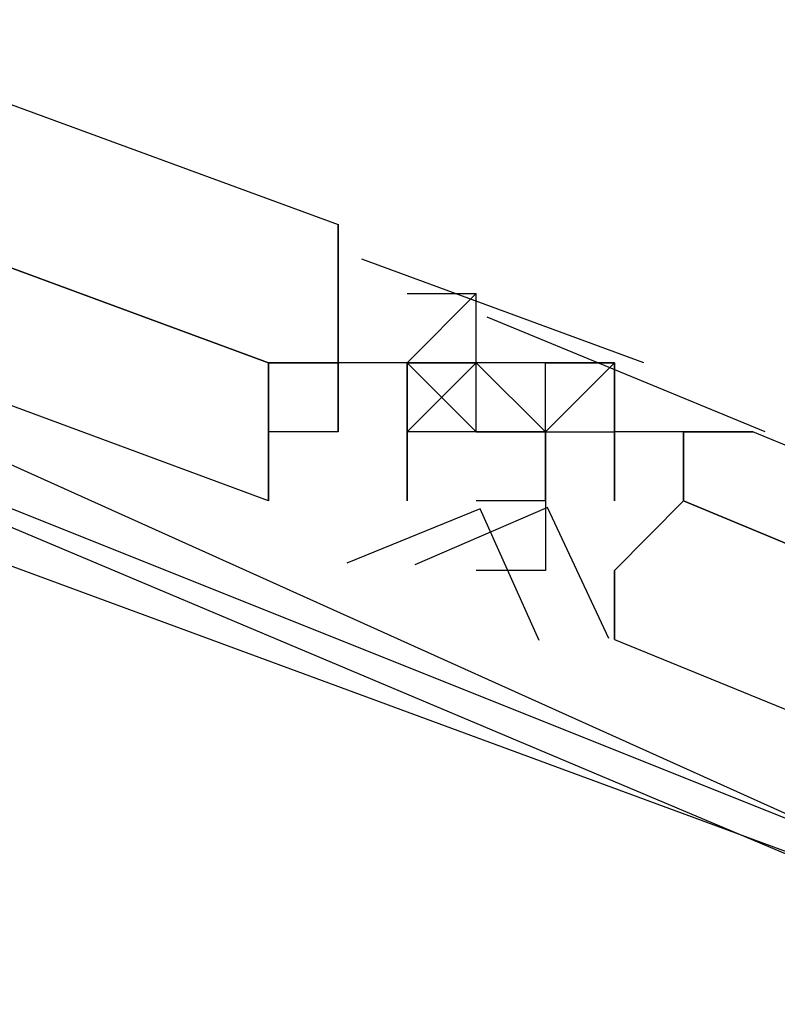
# Model space of a CAD drawing. Header units: feet. Extents: x -79 to 198, y -22 to 181.
# Tile 960 of 982: x 126.885 to 127.031, y 146.601 to 146.791. Entities that reach past the tile are written whole.
import ezdxf

# ---------------------------------------------------------------- set-up
doc = ezdxf.new("R2010")
doc.units = ezdxf.units.FT
doc.layers.add('A-LINEA', color=7, linetype='CONTINUOUS')

msp = doc.modelspace()

# ---------------------------------------------------------------- linework, layer by layer
at = {"layer": 'A-LINEA'}
for p, q in [((126.9467, 146.7511), (126.9467, 146.7511)), ((126.9467, 146.7511), (126.9467, 146.7511)), ((126.9467, 146.7511), (126.9467, 146.7511)), ((126.9467, 146.7511), (126.9467, 146.7511)), ((126.9512, 146.7445), (127.0056, 146.7245)), ((126.9512, 146.7445), (127.0056, 146.7245)), ((126.9467, 146.7378), (126.9467, 146.7378)), ((126.9467, 146.7378), (126.9467, 146.7378)), ((126.9467, 146.7244), (126.9467, 146.7378)), ((126.9467, 146.7378), (126.9467, 146.7378)), ((126.9467, 146.7378), (126.9467, 146.7378)), ((126.9467, 146.7378), (126.9467, 146.7378)), ((126.9467, 146.7378), (126.9467, 146.7378)), ((126.9467, 146.7378), (126.9467, 146.7378)), ((126.9467, 146.7378), (126.9467, 146.7378)), ((126.9467, 146.7378), (126.9467, 146.7378)), ((126.9467, 146.7378), (126.9467, 146.7378)), ((126.9467, 146.7378), (126.9467, 146.7378)), ((126.9467, 146.7244), (126.9467, 146.7378)), ((126.9467, 146.7244), (126.9467, 146.7378)), ((126.9467, 146.7378), (126.9467, 146.7378)), ((126.9467, 146.7378), (126.9467, 146.7378)), ((126.9467, 146.7378), (126.9467, 146.7378)), ((126.9467, 146.7378), (126.9467, 146.7378)), ((126.9467, 146.7378), (126.9467, 146.7378)), ((126.9467, 146.7378), (126.9467, 146.7378)), ((126.9467, 146.7378), (126.9467, 146.7378)), ((126.9467, 146.7378), (126.9467, 146.7378)), ((126.9467, 146.7244), (126.9467, 146.7378)), ((126.9467, 146.7378), (126.9467, 146.7378)), ((126.9467, 146.7378), (126.9467, 146.7378)), ((126.9467, 146.7378), (126.9467, 146.7378)), ((126.9467, 146.7378), (126.9467, 146.7378)), ((126.9467, 146.7378), (126.9467, 146.7378)), ((126.9467, 146.7378), (126.9467, 146.7378)), ((126.9467, 146.7378), (126.9467, 146.7378)), ((126.9467, 146.7378), (126.9467, 146.7378)), ((126.9467, 146.7378), (126.9467, 146.7378)), ((126.9467, 146.7244), (126.9467, 146.7378)), ((126.9467, 146.7244), (126.9467, 146.7378)), ((126.9467, 146.7378), (126.9467, 146.7378)), ((126.9467, 146.7378), (126.9467, 146.7378)), ((126.9467, 146.7378), (126.9467, 146.7378)), ((126.9467, 146.7378), (126.9467, 146.7378)), ((126.9467, 146.7378), (126.9467, 146.7378)), ((126.9467, 146.7378), (126.9467, 146.7378)), ((126.96, 146.7378), (126.96, 146.7378)), ((126.96, 146.7378), (126.96, 146.7378)), ((126.96, 146.7378), (126.96, 146.7378)), ((126.96, 146.7378), (126.96, 146.7378)), ((126.96, 146.7378), (126.96, 146.7378)), ((126.96, 146.7378), (126.96, 146.7378)), ((126.96, 146.7378), (126.96, 146.7378)), ((126.96, 146.7378), (126.96, 146.7378)), ((126.96, 146.7378), (126.9733, 146.7378)), ((126.96, 146.7378), (126.96, 146.7378)), ((126.96, 146.7378), (126.96, 146.7378)), ((126.96, 146.7378), (126.96, 146.7378)), ((126.96, 146.7378), (126.96, 146.7378)), ((126.96, 146.7378), (126.96, 146.7378)), ((126.96, 146.7378), (126.96, 146.7378)), ((126.96, 146.7378), (126.96, 146.7378)), ((126.96, 146.7378), (126.96, 146.7378)), ((126.96, 146.7378), (126.96, 146.7378)), ((126.96, 146.7378), (126.9733, 146.7378)), ((126.96, 146.7378), (126.96, 146.7378)), ((126.9733, 146.7244), (126.9733, 146.7378)), ((126.9733, 146.7378), (126.9733, 146.7378)), ((126.9733, 146.7378), (126.9733, 146.7378)), ((126.9733, 146.7378), (126.9733, 146.7378)), ((126.9733, 146.7378), (126.9733, 146.7378)), ((126.9733, 146.7378), (126.9733, 146.7378)), ((126.9733, 146.7378), (126.9733, 146.7378)), ((126.9733, 146.7378), (126.9733, 146.7378)), ((126.9733, 146.7244), (126.9733, 146.7378)), ((126.9733, 146.7378), (126.9733, 146.7378)), ((126.9733, 146.7378), (126.9733, 146.7378)), ((126.9733, 146.7378), (126.9733, 146.7378)), ((126.9733, 146.7378), (126.9733, 146.7378)), ((126.9733, 146.7378), (126.9733, 146.7378)), ((126.9733, 146.7378), (126.9733, 146.7378)), ((126.9733, 146.7378), (126.9733, 146.7378)), ((126.9754, 146.7333), (127.029, 146.7112)), ((126.9754, 146.7333), (127.029, 146.7112)), ((126.9333, 146.7244), (126.9333, 146.7244)), ((126.9333, 146.7244), (126.9333, 146.7244)), ((126.9333, 146.7244), (126.9333, 146.7244)), ((126.9333, 146.7244), (126.9333, 146.7244)), ((126.9333, 146.7244), (126.9333, 146.7244)), ((126.9333, 146.7244), (126.9333, 146.7244)), ((126.9467, 146.7111), (126.9467, 146.7244)), ((126.9467, 146.7244), (126.9467, 146.7244)), ((126.9467, 146.7244), (126.9467, 146.7244)), ((126.9467, 146.7244), (126.9467, 146.7244)), ((126.9467, 146.7111), (126.9467, 146.7244)), ((126.9467, 146.7244), (126.9467, 146.7244)), ((126.9467, 146.7244), (126.9467, 146.7111)), ((126.9467, 146.7244), (126.9467, 146.7244)), ((126.9467, 146.7244), (126.9467, 146.7244)), ((126.96, 146.7244), (126.9467, 146.7244)), ((126.96, 146.7244), (126.9467, 146.7244)), ((126.9467, 146.7244), (126.9467, 146.7244)), ((126.9467, 146.7244), (126.9467, 146.7244)), ((126.9467, 146.7244), (126.9467, 146.7244)), ((126.9467, 146.7244), (126.9467, 146.7244)), ((126.9467, 146.7244), (126.9467, 146.7244)), ((126.9467, 146.7244), (126.9467, 146.7244)), ((126.9467, 146.7244), (126.9467, 146.7244)), ((126.9467, 146.7244), (126.9467, 146.7244)), ((126.9467, 146.7244), (126.9467, 146.7244)), ((126.9467, 146.7244), (126.9467, 146.7244)), ((126.9467, 146.7111), (126.9467, 146.7244)), ((126.9467, 146.7244), (126.9467, 146.7244)), ((126.9467, 146.7244), (126.9467, 146.7244)), ((126.9467, 146.7244), (126.9467, 146.7244)), ((126.9467, 146.7111), (126.9467, 146.7244)), ((126.9467, 146.7244), (126.9467, 146.7244)), ((126.9467, 146.7244), (126.9467, 146.7111)), ((126.9467, 146.7244), (126.9467, 146.7244)), ((126.9467, 146.7244), (126.9467, 146.7244)), ((126.96, 146.7244), (126.9467, 146.7244)), ((126.96, 146.7244), (126.9467, 146.7244)), ((126.9467, 146.7244), (126.9467, 146.7244)), ((126.9467, 146.7244), (126.9467, 146.7244)), ((126.9467, 146.7244), (126.9467, 146.7244)), ((126.9467, 146.7244), (126.9467, 146.7244)), ((126.9467, 146.7244), (126.9467, 146.7244)), ((126.9467, 146.7244), (126.9467, 146.7244)), ((126.9467, 146.7244), (126.9467, 146.7244)), ((126.9467, 146.7244), (126.9467, 146.7244)), ((126.9467, 146.7244), (126.9467, 146.7244)), ((126.9467, 146.7244), (126.9467, 146.7244)), ((126.96, 146.7244), (126.96, 146.7244)), ((126.96, 146.7244), (126.96, 146.7244)), ((126.96, 146.7244), (126.96, 146.7244)), ((126.96, 146.7244), (126.96, 146.7244)), ((126.96, 146.7244), (126.96, 146.7111)), ((126.9733, 146.7244), (126.96, 146.7111)), ((126.9733, 146.7111), (126.96, 146.7244)), ((126.9733, 146.7244), (126.96, 146.7244)), ((126.96, 146.7244), (126.96, 146.7244)), ((126.96, 146.7244), (126.96, 146.7244)), ((126.9733, 146.7244), (126.96, 146.7244)), ((126.96, 146.7244), (126.96, 146.7244)), ((126.96, 146.7244), (126.96, 146.7244)), ((126.9733, 146.7244), (126.96, 146.7244)), ((126.96, 146.7244), (126.96, 146.7244)), ((126.96, 146.7244), (126.96, 146.7244)), ((126.96, 146.7244), (126.96, 146.7244)), ((126.9733, 146.7244), (126.96, 146.7244)), ((126.96, 146.7244), (126.96, 146.7244)), ((126.96, 146.7244), (126.96, 146.7244)), ((126.96, 146.7244), (126.96, 146.7244)), ((126.96, 146.7111), (126.96, 146.7244)), ((126.96, 146.7244), (126.96, 146.7244)), ((126.96, 146.7244), (126.96, 146.7244)), ((126.96, 146.7244), (126.96, 146.7244)), ((126.96, 146.7244), (126.96, 146.7244)), ((126.96, 146.7244), (126.96, 146.7244)), ((126.96, 146.7244), (126.96, 146.7244)), ((126.96, 146.7244), (126.96, 146.7244)), ((126.96, 146.7244), (126.96, 146.7244)), ((126.96, 146.7244), (126.96, 146.7244)), ((126.96, 146.7244), (126.96, 146.7244)), ((126.96, 146.7244), (126.96, 146.7244)), ((126.96, 146.7244), (126.96, 146.7244)), ((126.96, 146.7244), (126.96, 146.7244)), ((126.96, 146.7244), (126.96, 146.7244)), ((126.96, 146.7244), (126.96, 146.7244)), ((126.96, 146.7244), (126.96, 146.7244)), ((126.96, 146.7244), (126.9733, 146.7244)), ((126.96, 146.7244), (126.9733, 146.7244)), ((126.96, 146.7244), (126.9733, 146.7244)), ((126.96, 146.7244), (126.96, 146.7244)), ((126.96, 146.7244), (126.96, 146.7244)), ((126.96, 146.7244), (126.96, 146.7244)), ((126.96, 146.7244), (126.96, 146.7244)), ((126.96, 146.7244), (126.96, 146.7111)), ((126.9733, 146.7244), (126.96, 146.7111)), ((126.9733, 146.7111), (126.96, 146.7244)), ((126.9733, 146.7244), (126.96, 146.7244)), ((126.96, 146.7244), (126.96, 146.7244)), ((126.96, 146.7244), (126.96, 146.7244)), ((126.9733, 146.7244), (126.96, 146.7244)), ((126.96, 146.7244), (126.96, 146.7244)), ((126.96, 146.7244), (126.96, 146.7244)), ((126.9733, 146.7244), (126.96, 146.7244)), ((126.96, 146.7244), (126.96, 146.7244)), ((126.96, 146.7244), (126.96, 146.7244)), ((126.96, 146.7244), (126.96, 146.7244)), ((126.9733, 146.7244), (126.96, 146.7244)), ((126.96, 146.7244), (126.96, 146.7244)), ((126.96, 146.7244), (126.96, 146.7244)), ((126.96, 146.7244), (126.96, 146.7244)), ((126.96, 146.7111), (126.96, 146.7244)), ((126.96, 146.7244), (126.96, 146.7244)), ((126.96, 146.7244), (126.96, 146.7244)), ((126.96, 146.7244), (126.96, 146.7244)), ((126.96, 146.7244), (126.96, 146.7244)), ((126.96, 146.7244), (126.96, 146.7244)), ((126.96, 146.7244), (126.96, 146.7244)), ((126.96, 146.7244), (126.96, 146.7244)), ((126.96, 146.7244), (126.96, 146.7244)), ((126.96, 146.7244), (126.96, 146.7244)), ((126.96, 146.7244), (126.96, 146.7244)), ((126.96, 146.7244), (126.96, 146.7244)), ((126.96, 146.7244), (126.96, 146.7244)), ((126.96, 146.7244), (126.96, 146.7244)), ((126.96, 146.7244), (126.96, 146.7244)), ((126.96, 146.7244), (126.96, 146.7244)), ((126.96, 146.7244), (126.96, 146.7244)), ((126.96, 146.7244), (126.9733, 146.7244)), ((126.96, 146.7244), (126.9733, 146.7244)), ((126.96, 146.7244), (126.9733, 146.7244)), ((126.9733, 146.7244), (126.9733, 146.7244)), ((126.9733, 146.7244), (126.9733, 146.7244)), ((126.9733, 146.7244), (126.9733, 146.7244)), ((126.9733, 146.7244), (126.9733, 146.7244)), ((126.9733, 146.7244), (126.9733, 146.7244)), ((126.9733, 146.7244), (126.9733, 146.7244)), ((126.9733, 146.7244), (126.9733, 146.7244)), ((126.9733, 146.7244), (126.9733, 146.7244)), ((126.9733, 146.7244), (126.9733, 146.7244)), ((126.9733, 146.7244), (126.9733, 146.7244)), ((126.9733, 146.7244), (126.9733, 146.7244)), ((126.9733, 146.7244), (126.9733, 146.7244)), ((126.9733, 146.7244), (126.9733, 146.7244)), ((126.9733, 146.7244), (126.9733, 146.7244)), ((126.9733, 146.7244), (126.9733, 146.7244)), ((126.9733, 146.7244), (126.9733, 146.7244)), ((126.9733, 146.7244), (126.9733, 146.7244)), ((126.9733, 146.7244), (126.9733, 146.7244)), ((126.9733, 146.7244), (126.9733, 146.7244)), ((126.9867, 146.7244), (126.9733, 146.7244)), ((126.9867, 146.7244), (126.9733, 146.7244)), ((126.9733, 146.7244), (126.9733, 146.7244)), ((126.9733, 146.7244), (126.9733, 146.7244)), ((126.9733, 146.7244), (126.9733, 146.7244)), ((126.9733, 146.7244), (126.9733, 146.7244)), ((126.9733, 146.7244), (126.9733, 146.7244)), ((126.9733, 146.7244), (126.9733, 146.7244)), ((126.9733, 146.7244), (126.9733, 146.7244)), ((126.9733, 146.7244), (126.9733, 146.7244)), ((126.9733, 146.7244), (126.9733, 146.7244)), ((126.9733, 146.7111), (126.9733, 146.7244)), ((126.9733, 146.7244), (126.9733, 146.7244)), ((126.9733, 146.7244), (126.9733, 146.7244)), ((126.9867, 146.7244), (126.9733, 146.7244)), ((126.9733, 146.7244), (126.9733, 146.7244)), ((126.9733, 146.7244), (126.9733, 146.7244)), ((126.9733, 146.7244), (126.9733, 146.7244)), ((126.9733, 146.7244), (126.9733, 146.7244)), ((126.9733, 146.7244), (126.9733, 146.7244)), ((126.9733, 146.7244), (126.9733, 146.7244)), ((126.9733, 146.7244), (126.9733, 146.7244)), ((126.9733, 146.7244), (126.9733, 146.7244)), ((126.9733, 146.7244), (126.9733, 146.7244)), ((126.9733, 146.7244), (126.9733, 146.7244)), ((126.9733, 146.7244), (126.9733, 146.7244)), ((126.9733, 146.7244), (126.9733, 146.7244)), ((126.9733, 146.7244), (126.9733, 146.7244)), ((126.9733, 146.7244), (126.9733, 146.7244)), ((126.9733, 146.7244), (126.9733, 146.7244)), ((126.9733, 146.7244), (126.9733, 146.7244)), ((126.9733, 146.7244), (126.9733, 146.7244)), ((126.9733, 146.7244), (126.9733, 146.7244)), ((126.9733, 146.7244), (126.9733, 146.7244)), ((126.9733, 146.7244), (126.9733, 146.7244)), ((126.9733, 146.7244), (126.9733, 146.7244)), ((126.9733, 146.7244), (126.9733, 146.7244)), ((126.9733, 146.7244), (126.9733, 146.7244)), ((126.9733, 146.7244), (126.9733, 146.7244)), ((126.9733, 146.7244), (126.9733, 146.7244)), ((126.9733, 146.7244), (126.9733, 146.7244)), ((126.9733, 146.7244), (126.9733, 146.7244)), ((126.9733, 146.7244), (126.9733, 146.7244)), ((126.9733, 146.7244), (126.9733, 146.7244)), ((126.9733, 146.7244), (126.9733, 146.7244)), ((126.9733, 146.7244), (126.9733, 146.7244)), ((126.9733, 146.7244), (126.9733, 146.7244)), ((126.9733, 146.7244), (126.9733, 146.7244)), ((126.9733, 146.7244), (126.9733, 146.7244)), ((126.9733, 146.7244), (126.9733, 146.7244)), ((126.9733, 146.7244), (126.9733, 146.7244)), ((126.9733, 146.7244), (126.9733, 146.7244)), ((126.9733, 146.7244), (126.9733, 146.7244)), ((126.9733, 146.7244), (126.9733, 146.7244)), ((126.9867, 146.7244), (126.9733, 146.7244)), ((126.9867, 146.7244), (126.9733, 146.7244)), ((126.9733, 146.7244), (126.9733, 146.7244)), ((126.9733, 146.7244), (126.9733, 146.7244)), ((126.9733, 146.7244), (126.9733, 146.7244)), ((126.9733, 146.7244), (126.9733, 146.7244)), ((126.9733, 146.7244), (126.9733, 146.7244)), ((126.9733, 146.7244), (126.9733, 146.7244)), ((126.9733, 146.7244), (126.9733, 146.7244)), ((126.9733, 146.7244), (126.9733, 146.7244)), ((126.9733, 146.7244), (126.9733, 146.7244)), ((126.9733, 146.7111), (126.9733, 146.7244)), ((126.9733, 146.7244), (126.9733, 146.7244)), ((126.9733, 146.7244), (126.9733, 146.7244)), ((126.9867, 146.7244), (126.9733, 146.7244)), ((126.9733, 146.7244), (126.9733, 146.7244)), ((126.9733, 146.7244), (126.9733, 146.7244)), ((126.9733, 146.7244), (126.9733, 146.7244)), ((126.9733, 146.7244), (126.9733, 146.7244)), ((126.9733, 146.7244), (126.9733, 146.7244)), ((126.9733, 146.7244), (126.9733, 146.7244)), ((126.9733, 146.7244), (126.9733, 146.7244)), ((126.9733, 146.7244), (126.9733, 146.7244)), ((126.9733, 146.7244), (126.9733, 146.7244)), ((126.9733, 146.7244), (126.9733, 146.7244)), ((126.9733, 146.7244), (126.9733, 146.7244)), ((126.9733, 146.7244), (126.9733, 146.7244)), ((126.9733, 146.7244), (126.9733, 146.7244)), ((126.9733, 146.7244), (126.9733, 146.7244)), ((126.9733, 146.7244), (126.9733, 146.7244)), ((126.9733, 146.7244), (126.9733, 146.7244)), ((126.9733, 146.7244), (126.9733, 146.7244)), ((126.9733, 146.7244), (126.9733, 146.7244)), ((126.9733, 146.7244), (126.9733, 146.7244)), ((126.9733, 146.7244), (126.9733, 146.7244)), ((126.9867, 146.7111), (126.9867, 146.7244)), ((126.9867, 146.7244), (126.9867, 146.7244)), ((126.9867, 146.7244), (127, 146.7244)), ((126.9867, 146.7244), (126.9867, 146.7244)), ((126.9867, 146.7244), (126.9867, 146.7244)), ((126.9867, 146.7244), (126.9867, 146.7244)), ((126.9867, 146.7244), (126.9867, 146.7244)), ((126.9867, 146.7244), (126.9867, 146.7244)), ((126.9867, 146.7244), (126.9867, 146.7244)), ((126.9867, 146.7244), (126.9867, 146.7244)), ((126.9867, 146.7244), (126.9867, 146.7244)), ((126.9867, 146.7244), (126.9867, 146.7244)), ((126.9867, 146.7244), (126.9867, 146.7244)), ((126.9867, 146.7244), (126.9867, 146.7244)), ((126.9867, 146.7244), (126.9867, 146.7244)), ((126.9867, 146.7244), (126.9867, 146.7244)), ((126.9867, 146.7244), (126.9867, 146.7244)), ((126.9867, 146.7244), (126.9867, 146.7244)), ((126.9867, 146.7244), (126.9867, 146.7244)), ((126.9867, 146.7244), (126.9867, 146.7244)), ((126.9867, 146.7244), (126.9867, 146.7244)), ((126.9867, 146.7244), (126.9867, 146.7244)), ((126.9867, 146.7244), (126.9867, 146.7244)), ((126.9867, 146.7244), (126.9867, 146.7244)), ((126.9867, 146.7244), (126.9867, 146.7244)), ((126.9867, 146.7244), (126.9867, 146.7244)), ((126.9867, 146.7244), (126.9867, 146.7244)), ((126.9867, 146.7244), (126.9867, 146.7244)), ((127, 146.7244), (126.9867, 146.7244)), ((126.9867, 146.7244), (126.9867, 146.7244)), ((126.9867, 146.7244), (126.9867, 146.7244)), ((126.9867, 146.7244), (126.9867, 146.7244)), ((126.9867, 146.7244), (126.9867, 146.7244)), ((126.9867, 146.7244), (126.9867, 146.7244)), ((126.9867, 146.7244), (126.9867, 146.7244)), ((126.9867, 146.7244), (126.9867, 146.7244)), ((126.9867, 146.7244), (126.9867, 146.7244)), ((126.9867, 146.7244), (126.9867, 146.7244)), ((126.9867, 146.7244), (126.9867, 146.7244)), ((126.9867, 146.7244), (126.9867, 146.7244)), ((126.9867, 146.7244), (126.9867, 146.7244)), ((126.9867, 146.7244), (126.9867, 146.7244)), ((126.9867, 146.7111), (126.9867, 146.7244)), ((126.9867, 146.7244), (126.9867, 146.7244)), ((126.9867, 146.7244), (127, 146.7244)), ((126.9867, 146.7244), (126.9867, 146.7244)), ((126.9867, 146.7244), (126.9867, 146.7244)), ((126.9867, 146.7244), (126.9867, 146.7244)), ((126.9867, 146.7244), (126.9867, 146.7244)), ((126.9867, 146.7244), (126.9867, 146.7244)), ((126.9867, 146.7244), (126.9867, 146.7244)), ((126.9867, 146.7244), (126.9867, 146.7244)), ((126.9867, 146.7244), (126.9867, 146.7244)), ((126.9867, 146.7244), (126.9867, 146.7244)), ((126.9867, 146.7244), (126.9867, 146.7244)), ((126.9867, 146.7244), (126.9867, 146.7244)), ((126.9867, 146.7244), (126.9867, 146.7244)), ((126.9867, 146.7244), (126.9867, 146.7244)), ((126.9867, 146.7244), (126.9867, 146.7244)), ((126.9867, 146.7244), (126.9867, 146.7244)), ((126.9867, 146.7244), (126.9867, 146.7244)), ((126.9867, 146.7244), (126.9867, 146.7244)), ((126.9867, 146.7244), (126.9867, 146.7244)), ((126.9867, 146.7244), (126.9867, 146.7244)), ((126.9867, 146.7244), (126.9867, 146.7244)), ((126.9867, 146.7244), (126.9867, 146.7244)), ((126.9867, 146.7244), (126.9867, 146.7244)), ((126.9867, 146.7244), (126.9867, 146.7244)), ((126.9867, 146.7244), (126.9867, 146.7244)), ((126.9867, 146.7244), (126.9867, 146.7244)), ((127, 146.7244), (126.9867, 146.7244)), ((126.9867, 146.7244), (126.9867, 146.7244)), ((126.9867, 146.7244), (126.9867, 146.7244)), ((126.9867, 146.7244), (126.9867, 146.7244)), ((126.9867, 146.7244), (126.9867, 146.7244)), ((126.9867, 146.7244), (126.9867, 146.7244)), ((126.9867, 146.7244), (126.9867, 146.7244)), ((126.9867, 146.7244), (126.9867, 146.7244)), ((126.9867, 146.7244), (126.9867, 146.7244)), ((126.9867, 146.7244), (126.9867, 146.7244)), ((126.9867, 146.7244), (126.9867, 146.7244)), ((126.9867, 146.7244), (126.9867, 146.7244)), ((126.9867, 146.7244), (126.9867, 146.7244)), ((126.9867, 146.7244), (126.9867, 146.7244)), ((127, 146.7244), (127, 146.7244)), ((127, 146.7244), (127, 146.7244)), ((127, 146.7244), (127, 146.7111)), ((127, 146.7244), (127, 146.7244)), ((127, 146.7244), (127, 146.7244)), ((127, 146.7244), (127, 146.7244)), ((127, 146.7244), (127, 146.7244)), ((127, 146.7244), (127, 146.7244)), ((127, 146.7244), (127, 146.7244)), ((127, 146.7244), (127, 146.7244)), ((127, 146.7244), (127, 146.7244)), ((127, 146.7244), (127, 146.7244)), ((127, 146.7244), (127, 146.7244)), ((127, 146.7244), (127, 146.7111)), ((127, 146.7244), (127, 146.7244)), ((127, 146.7244), (127, 146.7244)), ((127, 146.7244), (127, 146.7244)), ((127, 146.7244), (127, 146.7244)), ((127, 146.7244), (127, 146.7244)), ((127, 146.7244), (127, 146.7244)), ((127, 146.7244), (127, 146.7244)), ((127, 146.7244), (127, 146.7244)), ((126.9333, 146.7111), (126.9333, 146.7111)), ((126.9333, 146.7111), (126.9333, 146.7111)), ((126.9333, 146.7111), (126.9333, 146.7111)), ((126.9333, 146.7111), (126.9333, 146.7111)), ((126.9333, 146.7111), (126.9333, 146.7111)), ((126.9333, 146.7111), (126.9333, 146.7111)), ((126.9467, 146.7111), (126.9333, 146.7111)), ((126.9467, 146.7111), (126.9333, 146.7111)), ((126.9333, 146.7111), (126.9333, 146.6978)), ((126.9333, 146.7111), (126.9333, 146.7111)), ((126.9333, 146.7111), (126.9333, 146.7111)), ((126.9333, 146.7111), (126.9333, 146.7111)), ((126.9333, 146.7111), (126.9333, 146.7111)), ((126.9333, 146.7111), (126.9333, 146.7111)), ((126.9333, 146.7111), (126.9333, 146.7111)), ((126.9333, 146.7111), (126.9333, 146.7111)), ((126.9467, 146.7111), (126.9333, 146.7111)), ((126.9467, 146.7111), (126.9333, 146.7111)), ((126.9333, 146.7111), (126.9333, 146.6978)), ((126.9333, 146.7111), (126.9333, 146.7111)), ((126.9467, 146.7111), (126.9467, 146.7111)), ((126.9467, 146.7111), (126.9467, 146.7111)), ((126.9467, 146.7111), (126.9467, 146.7111)), ((126.9467, 146.7111), (126.9467, 146.7111)), ((126.9467, 146.7111), (126.9467, 146.7111)), ((126.9467, 146.7111), (126.9467, 146.7111)), ((126.9467, 146.7111), (126.9467, 146.7111)), ((126.9467, 146.7111), (126.9467, 146.7111)), ((126.9467, 146.7111), (126.9467, 146.7111)), ((126.9467, 146.7111), (126.9467, 146.7111)), ((126.9467, 146.7111), (126.9467, 146.7111)), ((126.9467, 146.7111), (126.9467, 146.7111)), ((126.9467, 146.7111), (126.9467, 146.7111)), ((126.9467, 146.7111), (126.9467, 146.7111)), ((126.9467, 146.7111), (126.9467, 146.7111)), ((126.9467, 146.7111), (126.9467, 146.7111)), ((126.9467, 146.7111), (126.9467, 146.7111)), ((126.9467, 146.7111), (126.9467, 146.7111)), ((126.9467, 146.7111), (126.9467, 146.7111)), ((126.9467, 146.7111), (126.9467, 146.7111)), ((126.9467, 146.7111), (126.9467, 146.7111)), ((126.9467, 146.7111), (126.9467, 146.7111)), ((126.96, 146.7111), (126.96, 146.7111)), ((126.96, 146.7111), (126.96, 146.7111)), ((126.96, 146.7111), (126.96, 146.7111)), ((126.96, 146.6978), (126.96, 146.7111)), ((126.96, 146.7111), (126.96, 146.7111)), ((126.96, 146.7111), (126.96, 146.7111)), ((126.96, 146.7111), (126.96, 146.7111)), ((126.96, 146.7111), (126.96, 146.7111)), ((126.96, 146.7111), (126.96, 146.7111)), ((126.96, 146.6978), (126.96, 146.7111)), ((126.96, 146.7111), (126.96, 146.7111)), ((126.9733, 146.7111), (126.96, 146.7111)), ((126.96, 146.7111), (126.96, 146.7111)), ((126.96, 146.7111), (126.96, 146.7111)), ((126.96, 146.7111), (126.96, 146.7111)), ((126.96, 146.7111), (126.96, 146.7111)), ((126.96, 146.7111), (126.96, 146.7111)), ((126.96, 146.7111), (126.96, 146.7111)), ((126.96, 146.7111), (126.96, 146.7111)), ((126.96, 146.7111), (126.96, 146.7111)), ((126.96, 146.7111), (126.96, 146.7111)), ((126.96, 146.7111), (126.96, 146.7111)), ((126.96, 146.7111), (126.96, 146.7111)), ((126.96, 146.7111), (126.96, 146.7111)), ((126.96, 146.7111), (126.96, 146.7111)), ((126.96, 146.6978), (126.96, 146.7111)), ((126.96, 146.7111), (126.96, 146.7111)), ((126.96, 146.7111), (126.96, 146.7111)), ((126.96, 146.7111), (126.96, 146.7111)), ((126.96, 146.7111), (126.96, 146.7111)), ((126.96, 146.7111), (126.96, 146.7111)), ((126.96, 146.6978), (126.96, 146.7111)), ((126.96, 146.7111), (126.96, 146.7111)), ((126.9733, 146.7111), (126.96, 146.7111)), ((126.96, 146.7111), (126.96, 146.7111)), ((126.96, 146.7111), (126.96, 146.7111)), ((126.96, 146.7111), (126.96, 146.7111)), ((126.96, 146.7111), (126.96, 146.7111)), ((126.96, 146.7111), (126.96, 146.7111)), ((126.96, 146.7111), (126.96, 146.7111)), ((126.96, 146.7111), (126.96, 146.7111)), ((126.96, 146.7111), (126.96, 146.7111)), ((126.96, 146.7111), (126.96, 146.7111)), ((126.96, 146.7111), (126.96, 146.7111)), ((126.9733, 146.7111), (126.9733, 146.7111)), ((126.9733, 146.7111), (126.9733, 146.7111)), ((126.9733, 146.7111), (126.9867, 146.7111)), ((126.9733, 146.7111), (126.9733, 146.7111)), ((126.9733, 146.7111), (126.9733, 146.7111)), ((126.9733, 146.7111), (126.9733, 146.7111)), ((126.9733, 146.7111), (126.9733, 146.7111)), ((126.9733, 146.7111), (126.9733, 146.7111)), ((126.9733, 146.7111), (126.9733, 146.7111)), ((126.9733, 146.7111), (126.9733, 146.7111)), ((126.9733, 146.7111), (126.9733, 146.7111)), ((126.9733, 146.7111), (126.9733, 146.7111)), ((126.9733, 146.7111), (126.9733, 146.7111)), ((126.9733, 146.7111), (126.9733, 146.7111)), ((126.9733, 146.7111), (126.9733, 146.7111)), ((126.9733, 146.7111), (126.9733, 146.7111)), ((126.9733, 146.7111), (126.9733, 146.7111)), ((126.9733, 146.7111), (126.9733, 146.7111)), ((126.9733, 146.7111), (126.9733, 146.7111)), ((126.9733, 146.7111), (126.9733, 146.7111)), ((126.9733, 146.7111), (126.9733, 146.7111)), ((126.9733, 146.7111), (126.9733, 146.7111)), ((126.9733, 146.7111), (126.9733, 146.7111)), ((126.9733, 146.7111), (126.9733, 146.7111)), ((126.9733, 146.7111), (126.9733, 146.7111)), ((126.9733, 146.7111), (126.9733, 146.7111)), ((126.9733, 146.7111), (126.9733, 146.7111)), ((126.9733, 146.7111), (126.9733, 146.7111)), ((126.9733, 146.7111), (126.9733, 146.7111)), ((126.9733, 146.7111), (126.9733, 146.7111)), ((126.9733, 146.7111), (126.9733, 146.7111)), ((126.9733, 146.7111), (126.9733, 146.7111)), ((126.9733, 146.7111), (126.9733, 146.7111)), ((126.9733, 146.7111), (126.9733, 146.7111)), ((126.9733, 146.7111), (126.9733, 146.7111)), ((126.9733, 146.7111), (126.9733, 146.7111)), ((126.9733, 146.7111), (126.9733, 146.7111)), ((126.9733, 146.7111), (126.9733, 146.7111)), ((126.9733, 146.7111), (126.9733, 146.7111)), ((126.9733, 146.7111), (126.9733, 146.7111)), ((126.9733, 146.7111), (126.9733, 146.7111)), ((126.9733, 146.7111), (126.9733, 146.7111)), ((126.9733, 146.7111), (126.9733, 146.7111)), ((126.9733, 146.7111), (126.9733, 146.7111)), ((126.9733, 146.7111), (126.9733, 146.7111)), ((126.9733, 146.7111), (126.9733, 146.7111)), ((126.9733, 146.7111), (126.9733, 146.7111)), ((126.9733, 146.7111), (126.9733, 146.7111)), ((126.9733, 146.7111), (126.9733, 146.7111)), ((126.9733, 146.7111), (126.9733, 146.7111)), ((126.9733, 146.7111), (126.9733, 146.7111)), ((126.9733, 146.7111), (126.9733, 146.7111)), ((126.9733, 146.7111), (126.9733, 146.7111)), ((126.9733, 146.7111), (126.9867, 146.7111)), ((126.9733, 146.7111), (126.9733, 146.7111)), ((126.9733, 146.7111), (126.9733, 146.7111)), ((126.9733, 146.7111), (126.9733, 146.7111)), ((126.9733, 146.7111), (126.9733, 146.7111)), ((126.9733, 146.7111), (126.9733, 146.7111)), ((126.9733, 146.7111), (126.9733, 146.7111)), ((126.9733, 146.7111), (126.9733, 146.7111)), ((126.9733, 146.7111), (126.9733, 146.7111)), ((126.9733, 146.7111), (126.9733, 146.7111)), ((126.9733, 146.7111), (126.9733, 146.7111)), ((126.9733, 146.7111), (126.9733, 146.7111)), ((126.9733, 146.7111), (126.9733, 146.7111)), ((126.9733, 146.7111), (126.9733, 146.7111)), ((126.9733, 146.7111), (126.9733, 146.7111)), ((126.9733, 146.7111), (126.9733, 146.7111)), ((126.9733, 146.7111), (126.9733, 146.7111)), ((126.9733, 146.7111), (126.9733, 146.7111)), ((126.9733, 146.7111), (126.9733, 146.7111)), ((126.9733, 146.7111), (126.9733, 146.7111)), ((126.9733, 146.7111), (126.9733, 146.7111)), ((126.9733, 146.7111), (126.9733, 146.7111)), ((126.9733, 146.7111), (126.9733, 146.7111)), ((126.9733, 146.7111), (126.9733, 146.7111)), ((126.9733, 146.7111), (126.9733, 146.7111)), ((126.9733, 146.7111), (126.9733, 146.7111)), ((126.9733, 146.7111), (126.9733, 146.7111)), ((126.9733, 146.7111), (126.9733, 146.7111)), ((126.9733, 146.7111), (126.9733, 146.7111)), ((126.9733, 146.7111), (126.9733, 146.7111)), ((126.9733, 146.7111), (126.9733, 146.7111)), ((126.9733, 146.7111), (126.9733, 146.7111)), ((126.9733, 146.7111), (126.9733, 146.7111)), ((126.9733, 146.7111), (126.9733, 146.7111)), ((126.9733, 146.7111), (126.9733, 146.7111)), ((126.9733, 146.7111), (126.9733, 146.7111)), ((126.9733, 146.7111), (126.9733, 146.7111)), ((126.9733, 146.7111), (126.9733, 146.7111)), ((126.9733, 146.7111), (126.9733, 146.7111)), ((126.9733, 146.7111), (126.9733, 146.7111)), ((126.9733, 146.7111), (126.9733, 146.7111)), ((126.9733, 146.7111), (126.9733, 146.7111)), ((126.9733, 146.7111), (126.9733, 146.7111)), ((126.9733, 146.7111), (126.9733, 146.7111)), ((126.9733, 146.7111), (126.9733, 146.7111)), ((126.9733, 146.7111), (126.9733, 146.7111)), ((126.9733, 146.7111), (126.9733, 146.7111)), ((126.9733, 146.7111), (126.9733, 146.7111)), ((126.9733, 146.7111), (126.9733, 146.7111)), ((126.9867, 146.7111), (126.9867, 146.7111)), ((126.9867, 146.7111), (126.9867, 146.7111)), ((126.9867, 146.7111), (126.9867, 146.7111)), ((126.9867, 146.7111), (126.9867, 146.7111)), ((126.9867, 146.7111), (126.9867, 146.7111)), ((126.9867, 146.7111), (126.9867, 146.6978)), ((126.9867, 146.7111), (127, 146.7111)), ((126.9867, 146.7111), (126.9867, 146.7111)), ((126.9867, 146.7111), (126.9867, 146.7111)), ((126.9867, 146.7111), (126.9867, 146.7111)), ((126.9867, 146.7111), (126.9867, 146.7111)), ((126.9867, 146.7111), (126.9867, 146.7111)), ((126.9867, 146.7111), (126.9867, 146.7111)), ((126.9867, 146.7111), (126.9867, 146.7111)), ((126.9867, 146.7111), (126.9867, 146.6978)), ((126.9867, 146.7111), (126.9867, 146.7111)), ((126.9867, 146.7111), (126.9867, 146.7111)), ((126.9867, 146.7111), (126.9867, 146.7111)), ((126.9867, 146.7111), (127, 146.7111)), ((126.9867, 146.7111), (126.9867, 146.7111)), ((126.9867, 146.7111), (126.9867, 146.7111)), ((126.9867, 146.7111), (126.9867, 146.7111)), ((126.9867, 146.7111), (126.9867, 146.7111)), ((126.9867, 146.7111), (126.9867, 146.7111)), ((126.9867, 146.7111), (126.9867, 146.7111)), ((126.9867, 146.7111), (126.9867, 146.7111)), ((126.9867, 146.7111), (126.9867, 146.7111)), ((126.9867, 146.7111), (126.9867, 146.7111)), ((126.9867, 146.7111), (126.9867, 146.7111)), ((126.9867, 146.6978), (126.9867, 146.7111)), ((126.9867, 146.7111), (126.9867, 146.7111)), ((126.9867, 146.7111), (126.9867, 146.7111)), ((126.9867, 146.7111), (126.9867, 146.7111)), ((126.9867, 146.7111), (126.9867, 146.7111)), ((126.9867, 146.7111), (126.9867, 146.7111)), ((126.9867, 146.7111), (126.9867, 146.7111)), ((126.9867, 146.7111), (126.9867, 146.7111)), ((126.9867, 146.7111), (126.9867, 146.7111)), ((126.9867, 146.7111), (126.9867, 146.7111)), ((126.9867, 146.7111), (126.9867, 146.7111)), ((126.9867, 146.7111), (126.9867, 146.7111)), ((126.9867, 146.7111), (126.9867, 146.7111)), ((126.9867, 146.7111), (126.9867, 146.7111)), ((126.9867, 146.7111), (126.9867, 146.7111)), ((126.9867, 146.7111), (126.9867, 146.7111)), ((126.9867, 146.7111), (126.9867, 146.7111)), ((126.9867, 146.7111), (126.9867, 146.7111)), ((126.9867, 146.7111), (126.9867, 146.7111)), ((126.9867, 146.7111), (126.9867, 146.7111)), ((126.9867, 146.7111), (126.9867, 146.7111)), ((126.9867, 146.7111), (126.9867, 146.7111)), ((126.9867, 146.7111), (126.9867, 146.7111)), ((126.9867, 146.7111), (126.9867, 146.7111)), ((126.9867, 146.7111), (126.9867, 146.7111)), ((126.9867, 146.7111), (126.9867, 146.7111)), ((126.9867, 146.7111), (126.9867, 146.7111)), ((126.9867, 146.7111), (126.9867, 146.7111)), ((126.9867, 146.7111), (126.9867, 146.7111)), ((126.9867, 146.7111), (126.9867, 146.7111)), ((126.9867, 146.7111), (126.9867, 146.7111)), ((126.9867, 146.7111), (126.9867, 146.7111)), ((126.9867, 146.7111), (126.9867, 146.7111)), ((126.9867, 146.7111), (126.9867, 146.6978)), ((126.9867, 146.7111), (127, 146.7111)), ((126.9867, 146.7111), (126.9867, 146.7111)), ((126.9867, 146.7111), (126.9867, 146.7111)), ((126.9867, 146.7111), (126.9867, 146.7111)), ((126.9867, 146.7111), (126.9867, 146.7111)), ((126.9867, 146.7111), (126.9867, 146.7111)), ((126.9867, 146.7111), (126.9867, 146.7111)), ((126.9867, 146.7111), (126.9867, 146.7111)), ((126.9867, 146.7111), (126.9867, 146.6978)), ((126.9867, 146.7111), (126.9867, 146.7111)), ((126.9867, 146.7111), (126.9867, 146.7111)), ((126.9867, 146.7111), (126.9867, 146.7111)), ((126.9867, 146.7111), (127, 146.7111)), ((126.9867, 146.7111), (126.9867, 146.7111)), ((126.9867, 146.7111), (126.9867, 146.7111)), ((126.9867, 146.7111), (126.9867, 146.7111)), ((126.9867, 146.7111), (126.9867, 146.7111)), ((126.9867, 146.7111), (126.9867, 146.7111)), ((126.9867, 146.7111), (126.9867, 146.7111)), ((126.9867, 146.7111), (126.9867, 146.7111)), ((126.9867, 146.7111), (126.9867, 146.7111)), ((126.9867, 146.7111), (126.9867, 146.7111)), ((126.9867, 146.7111), (126.9867, 146.7111)), ((126.9867, 146.6978), (126.9867, 146.7111)), ((126.9867, 146.7111), (126.9867, 146.7111)), ((126.9867, 146.7111), (126.9867, 146.7111)), ((126.9867, 146.7111), (126.9867, 146.7111)), ((126.9867, 146.7111), (126.9867, 146.7111)), ((126.9867, 146.7111), (126.9867, 146.7111)), ((126.9867, 146.7111), (126.9867, 146.7111)), ((126.9867, 146.7111), (126.9867, 146.7111)), ((126.9867, 146.7111), (126.9867, 146.7111)), ((126.9867, 146.7111), (126.9867, 146.7111)), ((126.9867, 146.7111), (126.9867, 146.7111)), ((126.9867, 146.7111), (126.9867, 146.7111)), ((126.9867, 146.7111), (126.9867, 146.7111)), ((126.9867, 146.7111), (126.9867, 146.7111)), ((126.9867, 146.7111), (126.9867, 146.7111)), ((126.9867, 146.7111), (126.9867, 146.7111)), ((126.9867, 146.7111), (126.9867, 146.7111)), ((126.9867, 146.7111), (126.9867, 146.7111)), ((126.9867, 146.7111), (126.9867, 146.7111)), ((126.9867, 146.7111), (126.9867, 146.7111)), ((126.9867, 146.7111), (126.9867, 146.7111)), ((126.9867, 146.7111), (126.9867, 146.7111)), ((126.9867, 146.7111), (126.9867, 146.7111)), ((126.9867, 146.7111), (126.9867, 146.7111)), ((126.9867, 146.7111), (126.9867, 146.7111)), ((126.9867, 146.7111), (126.9867, 146.7111)), ((126.9867, 146.7111), (126.9867, 146.7111)), ((126.9867, 146.7111), (126.9867, 146.7111)), ((127, 146.6978), (127, 146.7111)), ((127, 146.7111), (127, 146.7111)), ((127, 146.7111), (127, 146.7111)), ((127, 146.7111), (127, 146.7111)), ((127, 146.7111), (127, 146.7111)), ((127, 146.7111), (127, 146.7111)), ((127, 146.7111), (127, 146.7111)), ((127, 146.7111), (127, 146.7111)), ((127, 146.7111), (127, 146.7111)), ((127, 146.7111), (127, 146.7111)), ((127, 146.7111), (127, 146.7111)), ((127, 146.7111), (127, 146.7111)), ((127, 146.7111), (127, 146.7111)), ((127, 146.7111), (127, 146.7111)), ((127, 146.7111), (127, 146.7111)), ((127, 146.7111), (127, 146.7111)), ((127, 146.7111), (127, 146.7111)), ((127, 146.7111), (127, 146.7111)), ((127, 146.7111), (127, 146.7111)), ((127, 146.7111), (127, 146.7111)), ((127, 146.7111), (127, 146.7111)), ((127, 146.7111), (127, 146.7111)), ((127, 146.7111), (127, 146.7111)), ((127, 146.7111), (127, 146.7111)), ((127, 146.7111), (127, 146.7111)), ((127.0133, 146.7111), (127, 146.7111)), ((127, 146.6978), (127, 146.7111)), ((127, 146.7111), (127, 146.7111)), ((127, 146.7111), (127, 146.7111)), ((127, 146.7111), (127, 146.7111)), ((127, 146.7111), (127, 146.7111)), ((127, 146.7111), (127, 146.7111)), ((127, 146.7111), (127, 146.7111)), ((127, 146.7111), (127, 146.7111)), ((127, 146.7111), (127, 146.7111)), ((127, 146.7111), (127, 146.7111)), ((127, 146.7111), (127, 146.7111)), ((127, 146.7111), (127, 146.7111)), ((127, 146.7111), (127, 146.7111)), ((127, 146.7111), (127, 146.7111)), ((127, 146.7111), (127, 146.7111)), ((127, 146.7111), (127, 146.7111)), ((127, 146.7111), (127, 146.7111)), ((127, 146.7111), (127, 146.7111)), ((127, 146.7111), (127, 146.7111)), ((127, 146.7111), (127, 146.7111)), ((127, 146.7111), (127, 146.7111)), ((127, 146.7111), (127, 146.7111)), ((127, 146.7111), (127, 146.7111)), ((127, 146.7111), (127, 146.7111)), ((127, 146.7111), (127, 146.7111)), ((127.0133, 146.7111), (127, 146.7111)), ((127.0133, 146.7111), (127.0133, 146.7111)), ((127.0133, 146.7111), (127.0133, 146.7111)), ((127.0133, 146.7111), (127.0133, 146.7111)), ((127.0133, 146.7111), (127.0133, 146.7111)), ((127.0133, 146.7111), (127.0133, 146.7111)), ((127.0133, 146.7111), (127.0133, 146.7111)), ((127.0133, 146.7111), (127.0133, 146.7111)), ((127.0133, 146.7111), (127.0133, 146.7111)), ((127.0133, 146.7111), (127.0133, 146.7111)), ((127.0133, 146.7111), (127.0133, 146.7111)), ((127.0133, 146.7111), (127.0133, 146.7111)), ((127.0133, 146.7111), (127.0133, 146.7111)), ((127.0133, 146.7111), (127.0133, 146.7111)), ((127.0133, 146.7111), (127.0133, 146.7111)), ((127.0133, 146.7111), (127.0133, 146.7111)), ((127.0133, 146.7111), (127.0133, 146.7111)), ((127.0133, 146.7111), (127.0133, 146.7111)), ((127.0133, 146.7111), (127.0133, 146.7111)), ((127.0133, 146.7111), (127.0133, 146.7111)), ((127.0133, 146.7111), (127.0133, 146.7111)), ((127.0133, 146.7111), (127.0133, 146.7111)), ((127.0133, 146.7111), (127.0133, 146.7111)), ((127.0133, 146.7111), (127.0133, 146.7111)), ((127.0133, 146.7111), (127.0133, 146.7111)), ((127.0133, 146.7111), (127.0133, 146.7111)), ((127.0133, 146.7111), (127.0133, 146.7111)), ((127.0133, 146.7111), (127.0133, 146.7111)), ((127.0133, 146.7111), (127.0133, 146.7111)), ((127.0133, 146.7111), (127.0133, 146.7111)), ((127.0133, 146.7111), (127.0133, 146.7111)), ((127.0133, 146.7111), (127.0133, 146.7111)), ((127.0133, 146.7111), (127.0133, 146.7111)), ((127.0133, 146.7111), (127.0133, 146.7111)), ((127.0133, 146.7111), (127.0133, 146.7111)), ((127.0133, 146.7111), (127.0133, 146.7111)), ((127.0133, 146.7111), (127.0133, 146.7111)), ((127.0133, 146.7111), (127.0133, 146.7111)), ((127.0133, 146.7111), (127.0133, 146.7111)), ((127.0133, 146.7111), (127.0133, 146.7111)), ((127.0133, 146.7111), (127.0133, 146.7111)), ((127.0133, 146.7111), (127.0133, 146.7111)), ((127.0133, 146.7111), (127.0133, 146.7111)), ((127.0267, 146.7111), (127.0267, 146.7111)), ((127.0267, 146.7111), (127.0267, 146.7111)), ((126.9333, 146.6978), (126.9333, 146.6978)), ((126.9333, 146.6978), (126.9333, 146.6978)), ((126.9333, 146.6978), (126.9333, 146.6978)), ((126.9333, 146.6978), (126.9333, 146.6978)), ((126.96, 146.6978), (126.96, 146.6978)), ((126.96, 146.6978), (126.96, 146.6978)), ((126.96, 146.6978), (126.96, 146.6978)), ((126.96, 146.6978), (126.96, 146.6978)), ((126.96, 146.6978), (126.96, 146.6978)), ((126.96, 146.6978), (126.96, 146.6978)), ((126.96, 146.6978), (126.96, 146.6978)), ((126.96, 146.6978), (126.96, 146.6978)), ((126.96, 146.6978), (126.96, 146.6978)), ((126.96, 146.6978), (126.96, 146.6978)), ((126.96, 146.6978), (126.96, 146.6978)), ((126.96, 146.6978), (126.96, 146.6978)), ((126.9867, 146.6978), (126.9733, 146.6978)), ((126.9733, 146.6978), (126.9733, 146.6978)), ((126.9867, 146.6978), (126.9733, 146.6978)), ((126.9733, 146.6978), (126.9733, 146.6978)), ((126.9733, 146.6978), (126.9733, 146.6978)), ((126.9867, 146.6978), (126.9733, 146.6978)), ((126.9733, 146.6978), (126.9733, 146.6978)), ((126.9733, 146.6978), (126.9733, 146.6978)), ((126.9733, 146.6978), (126.9733, 146.6978)), ((126.9867, 146.6978), (126.9733, 146.6978)), ((126.9733, 146.6978), (126.9733, 146.6978)), ((126.9867, 146.6978), (126.9733, 146.6978)), ((126.9733, 146.6978), (126.9733, 146.6978)), ((126.9733, 146.6978), (126.9733, 146.6978)), ((126.9867, 146.6978), (126.9733, 146.6978)), ((126.9733, 146.6978), (126.9733, 146.6978)), ((126.9733, 146.6978), (126.9733, 146.6978)), ((126.9733, 146.6978), (126.9733, 146.6978)), ((126.9867, 146.6978), (126.9867, 146.6978)), ((126.9867, 146.6978), (126.9867, 146.6978)), ((126.9867, 146.6978), (126.9867, 146.6978)), ((126.9867, 146.6978), (126.9867, 146.6978)), ((126.9867, 146.6978), (126.9867, 146.6978)), ((126.9867, 146.6978), (126.9867, 146.6978)), ((126.9867, 146.6978), (126.9867, 146.6978)), ((126.9867, 146.6978), (126.9867, 146.6978)), ((126.9867, 146.6978), (126.9867, 146.6978)), ((126.9867, 146.6978), (126.9867, 146.6978)), ((126.9867, 146.6978), (126.9867, 146.6978)), ((126.9867, 146.6978), (126.9867, 146.6978)), ((126.9867, 146.6978), (126.9867, 146.6844)), ((126.9867, 146.6978), (126.9867, 146.6978)), ((126.9867, 146.6978), (126.9867, 146.6978)), ((126.9867, 146.6978), (126.9867, 146.6978)), ((126.9867, 146.6978), (126.9867, 146.6978)), ((126.9867, 146.6978), (126.9867, 146.6978)), ((126.9867, 146.6978), (126.9867, 146.6978)), ((126.9867, 146.6978), (126.9867, 146.6978)), ((126.9867, 146.6978), (126.9867, 146.6978)), ((126.9867, 146.6978), (126.9867, 146.6978)), ((126.9867, 146.6978), (126.9867, 146.6978)), ((126.9867, 146.6978), (126.9867, 146.6978)), ((126.9867, 146.6978), (126.9867, 146.6978)), ((126.9867, 146.6978), (126.9867, 146.6978)), ((126.9867, 146.6978), (126.9867, 146.6978)), ((126.9867, 146.6978), (126.9867, 146.6844)), ((126.9867, 146.6978), (126.9867, 146.6978)), ((126.9867, 146.6978), (126.9867, 146.6978)), ((127, 146.6978), (127, 146.6978)), ((127, 146.6978), (127, 146.6978)), ((127, 146.6978), (127, 146.6978)), ((127, 146.6978), (127, 146.6978)), ((127, 146.6978), (127, 146.6978)), ((127, 146.6978), (127, 146.6978)), ((127, 146.6978), (127, 146.6978)), ((127, 146.6978), (127, 146.6978)), ((127, 146.6978), (127, 146.6978)), ((127, 146.6978), (127, 146.6978)), ((127, 146.6978), (127, 146.6978)), ((127, 146.6978), (127, 146.6978)), ((127, 146.6978), (127, 146.6978)), ((127, 146.6978), (127, 146.6978)), ((127, 146.6978), (127, 146.6978)), ((127, 146.6978), (127, 146.6978)), ((127, 146.6978), (127, 146.6978)), ((127, 146.6978), (127, 146.6978)), ((127, 146.6978), (127, 146.6978)), ((127, 146.6978), (127, 146.6978)), ((127, 146.6978), (127, 146.6978)), ((127, 146.6978), (127, 146.6978)), ((127, 146.6978), (127, 146.6978)), ((127, 146.6978), (127, 146.6978)), ((127, 146.6978), (127, 146.6978)), ((127, 146.6978), (127, 146.6978)), ((127, 146.6978), (127, 146.6978)), ((127, 146.6978), (127, 146.6978)), ((127, 146.6978), (127, 146.6978)), ((127, 146.6978), (127, 146.6978)), ((127, 146.6978), (127, 146.6978)), ((127, 146.6978), (127, 146.6978)), ((127, 146.6978), (127, 146.6978)), ((127, 146.6978), (127, 146.6978)), ((127, 146.6978), (127, 146.6978)), ((127, 146.6978), (127, 146.6978)), ((127, 146.6978), (127, 146.6978)), ((127, 146.6978), (127, 146.6978)), ((127, 146.6978), (127, 146.6978)), ((127, 146.6978), (127, 146.6978)), ((127, 146.6978), (127, 146.6978)), ((127, 146.6978), (127, 146.6978)), ((127, 146.6978), (127, 146.6978)), ((127, 146.6978), (127, 146.6978)), ((127.0133, 146.6978), (127.0133, 146.6978)), ((127.0133, 146.6978), (127.0133, 146.6978)), ((127.0133, 146.6978), (127.0133, 146.6978)), ((127.0133, 146.6978), (127.0133, 146.6978)), ((127.0133, 146.6978), (127.0133, 146.6978)), ((127.0133, 146.6978), (127.0133, 146.6978)), ((127.0133, 146.6978), (127.0133, 146.6978)), ((127.0133, 146.6978), (127.0133, 146.6978)), ((127.0133, 146.6978), (127.0133, 146.6978)), ((127.0133, 146.6978), (127.0133, 146.6978)), ((127.0133, 146.6978), (127.0133, 146.6978)), ((127.0133, 146.6978), (127.0133, 146.6978)), ((127.0133, 146.6978), (127.0133, 146.6978)), ((127.0133, 146.6978), (127.0133, 146.6978)), ((127.0133, 146.6978), (127.0133, 146.6978)), ((127.0133, 146.6978), (127.0133, 146.6978)), ((127.0133, 146.6978), (127.0133, 146.6978)), ((127.0133, 146.6978), (127.0133, 146.6978)), ((127.0133, 146.6978), (127.0133, 146.6978)), ((127.0133, 146.6978), (127.0133, 146.6978)), ((127, 146.6844), (127, 146.6844)), ((127, 146.6844), (127, 146.6844)), ((127, 146.6844), (127, 146.6844)), ((127, 146.6844), (127, 146.6844)), ((127, 146.6844), (127, 146.6844)), ((127, 146.6844), (127, 146.6844)), ((127, 146.6844), (127, 146.6844)), ((127, 146.6844), (127, 146.6844)), ((127, 146.6844), (127, 146.6844)), ((127, 146.6844), (127, 146.6844)), ((127, 146.6844), (127, 146.6844)), ((127, 146.6844), (127, 146.6711)), ((127, 146.6711), (127, 146.6844)), ((127, 146.6844), (127, 146.6844)), ((127, 146.6844), (127, 146.6844)), ((127, 146.6844), (127, 146.6844)), ((127, 146.6844), (127, 146.6844)), ((127, 146.6844), (127, 146.6844)), ((127, 146.6844), (127, 146.6844)), ((127, 146.6844), (127, 146.6844)), ((127, 146.6844), (127, 146.6844)), ((127, 146.6844), (127, 146.6844)), ((127, 146.6844), (127, 146.6844)), ((127, 146.6844), (127, 146.6844)), ((127, 146.6844), (127, 146.6844)), ((127, 146.6844), (127, 146.6711)), ((127, 146.6711), (127, 146.6844)), ((127, 146.6844), (127, 146.6844)), ((127, 146.6711), (127, 146.6711)), ((127, 146.6711), (127, 146.6711))]:
    msp.add_line(p, q, dxfattribs=at)
for points in [[(123.24, 148.1111), (126.9467, 146.7511), (126.9467, 146.7378), (126.9467, 146.7244), (126.9333, 146.7244), (123.24, 148.0844), (123.24, 148.0978), (123.24, 148.1111)], [(123.24, 148.1111), (126.9467, 146.7511), (126.9467, 146.7378), (126.9467, 146.7244), (126.9333, 146.7244), (123.24, 148.0844), (123.24, 148.0978), (123.24, 148.1111)], [(123.24, 148.0844), (126.9333, 146.7244), (126.9333, 146.7111), (126.9333, 146.6978), (123.2267, 148.0711), (123.24, 148.0844)], [(123.24, 148.0844), (126.9333, 146.7244), (126.9333, 146.7111), (126.9333, 146.6978), (123.2267, 148.0711), (123.24, 148.0844)], [(126.9333, 146.6978), (126.9333, 146.7111), (126.9333, 146.7244), (126.9467, 146.7244), (126.9467, 146.7378), (126.9467, 146.7511)], [(126.9333, 146.6978), (126.9333, 146.7111), (126.9333, 146.7244), (126.9467, 146.7244), (126.9467, 146.7378), (126.9467, 146.7511)], [(126.9733, 146.7378), (126.96, 146.7244), (126.96, 146.7111), (126.96, 146.6978)], [(126.9733, 146.7378), (126.96, 146.7244), (126.96, 146.7111), (126.96, 146.6978)], [(126.9867, 146.7111), (126.9733, 146.7244), (126.9733, 146.7378)], [(126.9867, 146.7111), (126.9733, 146.7244), (126.9733, 146.7378)], [(126.9867, 146.7111), (126.9733, 146.7244), (126.9733, 146.7378)], [(126.9867, 146.7111), (126.9733, 146.7244), (126.9733, 146.7378)], [(126.88, 146.0711), (126.6133, 146.1778), (126.84, 146.7244), (127.1067, 146.6044), (126.88, 146.0711)], [(126.6133, 146.1778), (126.88, 146.0711), (127.08, 146.6178), (126.8133, 146.7244), (126.6133, 146.1778)], [(126.88, 146.0711), (126.6133, 146.1778), (126.84, 146.7244), (127.1067, 146.6044), (126.88, 146.0711)], [(126.6133, 146.1778), (126.88, 146.0711), (127.08, 146.6178), (126.8133, 146.7244), (126.6133, 146.1778)], [(126.96, 146.6978), (126.96, 146.7111), (126.96, 146.7244)], [(126.96, 146.6978), (126.96, 146.7111), (126.96, 146.7244)], [(126.9733, 146.7111), (126.9733, 146.7111), (126.9733, 146.7244), (126.9733, 146.7244)], [(126.9867, 146.7111), (126.9867, 146.7244), (126.9733, 146.7244)], [(126.9867, 146.7111), (126.9867, 146.7244), (126.9733, 146.7244)], [(127, 146.7244), (126.9867, 146.7111), (126.9867, 146.6978), (126.9867, 146.6844), (126.9733, 146.6844)], [(126.9733, 146.7111), (126.9733, 146.7111), (126.9733, 146.7244), (126.9733, 146.7244)], [(126.9867, 146.7111), (126.9867, 146.7244), (126.9733, 146.7244)], [(126.9867, 146.7111), (126.9867, 146.7244), (126.9733, 146.7244)], [(127, 146.7244), (126.9867, 146.7111), (126.9867, 146.6978), (126.9867, 146.6844), (126.9733, 146.6844)], [(126.9867, 146.7111), (127, 146.7111), (127, 146.7244)], [(126.9867, 146.7111), (127, 146.7111), (127, 146.7244)], [(127, 146.7244), (127, 146.7244), (127, 146.7111), (127, 146.6978), (127, 146.6978)], [(127, 146.7244), (127, 146.7244), (127, 146.7111), (127, 146.6978), (127, 146.6978)], [(126.88, 146.0844), (126.6267, 146.1911), (126.84, 146.7111), (127.0933, 146.6044), (126.88, 146.0844)], [(126.6267, 146.1778), (126.88, 146.0844), (127.0667, 146.6178), (126.8133, 146.7111), (126.6267, 146.1778)], [(126.88, 146.0844), (126.6267, 146.1911), (126.84, 146.7111), (127.0933, 146.6044), (126.88, 146.0844)], [(126.6267, 146.1778), (126.88, 146.0844), (127.0667, 146.6178), (126.8133, 146.7111), (126.6267, 146.1778)], [(126.96, 146.7111), (126.96, 146.6978), (126.96, 146.7111)], [(126.96, 146.7111), (126.96, 146.6978), (126.96, 146.7111)], [(126.9867, 146.7111), (126.9867, 146.7111), (126.9733, 146.7111)], [(126.9867, 146.7111), (126.9867, 146.7111), (126.9733, 146.7111)], [(127.0133, 146.6978), (127.0133, 146.7111), (127, 146.7111)], [(127, 146.6711), (127, 146.6844), (127.0133, 146.6978), (127.0133, 146.7111), (127.0267, 146.7111)], [(127.0133, 146.6978), (127.0133, 146.7111), (127, 146.7111)], [(127, 146.6711), (127, 146.6844), (127.0133, 146.6978), (127.0133, 146.7111), (127.0267, 146.7111)], [(130.6667, 145.2178), (127.0267, 146.7111), (127.0133, 146.7111), (127.0133, 146.6978), (130.6533, 145.1911), (130.6667, 145.1911), (130.6667, 145.2178)], [(130.6667, 145.2178), (127.0267, 146.7111), (127.0133, 146.7111), (127.0133, 146.6978), (130.6533, 145.1911), (130.6667, 145.1911), (130.6667, 145.2178)], [(130.6533, 145.1911), (127.0133, 146.6978), (127, 146.6844), (127, 146.6711), (130.6533, 145.1778), (130.6533, 145.1911)], [(130.6533, 145.1911), (127.0133, 146.6978), (127, 146.6844), (127, 146.6711), (130.6533, 145.1778), (130.6533, 145.1911)], [(126.9855, 146.6709), (126.9741, 146.6963), (126.9484, 146.6858)], [(126.9855, 146.6709), (126.9741, 146.6963), (126.9484, 146.6858)], [(126.9989, 146.6713), (126.9871, 146.6965), (126.9615, 146.6855)], [(126.9989, 146.6713), (126.9871, 146.6965), (126.9615, 146.6855)]]:
    msp.add_lwpolyline(points, dxfattribs=at)

doc.saveas('drawing.dxf')
